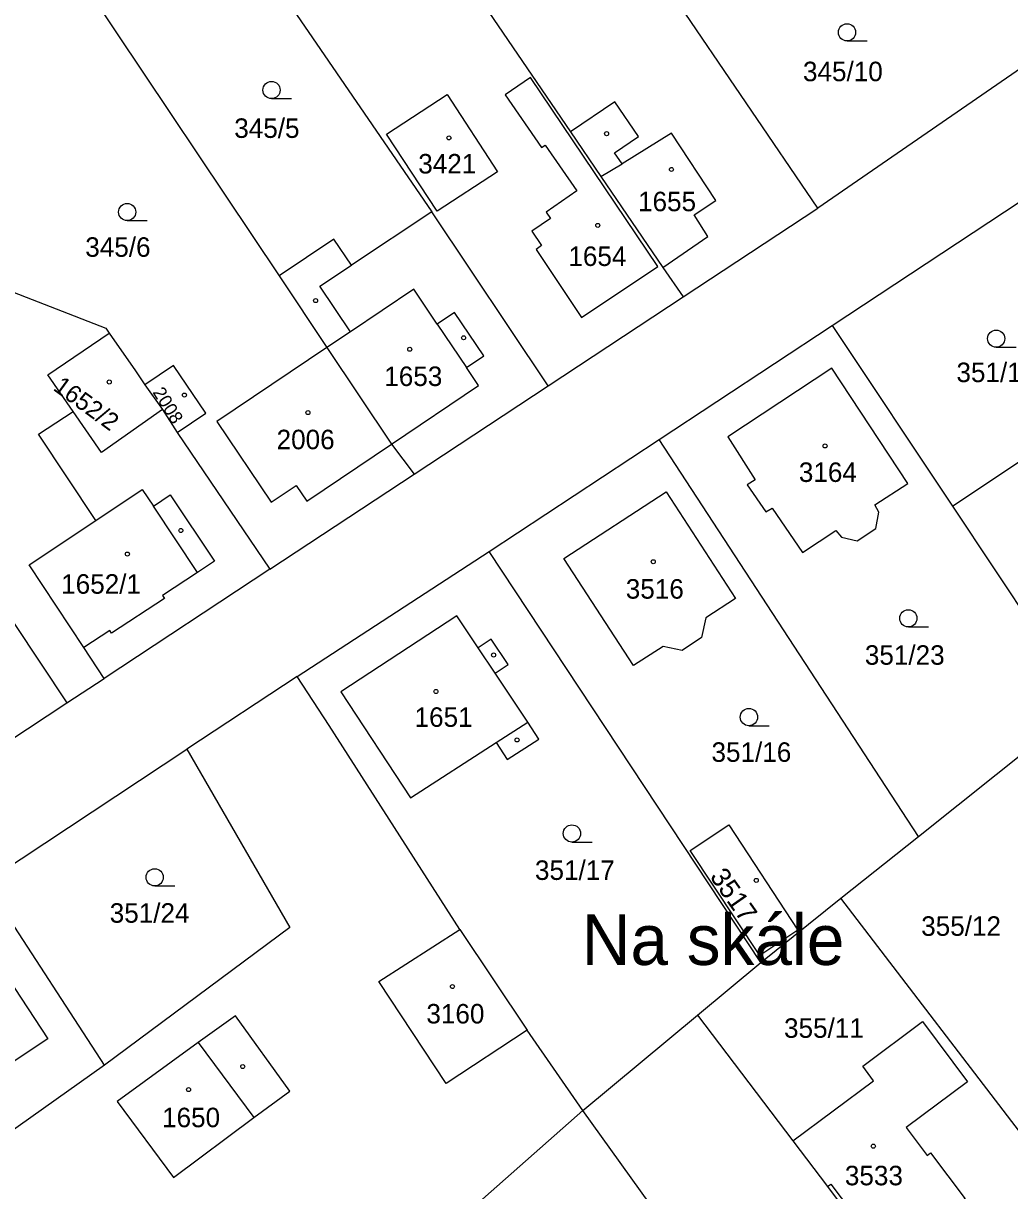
# Model space of a CAD drawing. Extents: x -679220 to -673243, y -1075091 to -1066557.
# Drawn here: x -676051.1 to -675965.1, y -1072744.7 to -1072643 of the extents above; entities that cross this region are included whole.
import ezdxf

# ---------------------------------------------------------------- set-up
doc = ezdxf.new("R2010")
doc.units = 0
for name, color, linetype in [('Hranice parcel', 7, 'Continuous'), ('Parcelní čísla', 7, 'Continuous'), ('Pop  PČ popisy', 7, 'Continuous'), ('Vnitřní kresba', 7, 'Continuous'), ('Značky budov', 7, 'Continuous'), ('Značky kultur', 7, 'Continuous')]:
    doc.layers.add(name, color=color, linetype=linetype)

msp = doc.modelspace()

# ---------------------------------------------------------------- linework, layer by layer
at = {"layer": 'Hranice parcel'}
for p, q in [((-675981.86, -1072659.13), (-676010.24, -1072617.35)), ((-676022.64, -1072624.21), (-676003.39, -1072652.48)), ((-676034.98, -1072630.97), (-676015.49, -1072659.43)), ((-675980.59, -1072669.35), (-675952.24, -1072650.63)), ((-676005.33, -1072674.6), (-676015.49, -1072659.43)), ((-675993.59, -1072666.86), (-675981.86, -1072659.13)), ((-675995.34, -1072664.29), (-675993.59, -1072666.86)), ((-676028.78, -1072665.03), (-676024.62, -1072671.27)), ((-676005.33, -1072674.6), (-675993.59, -1072666.86)), ((-675970.1, -1072685.1), (-675941.94, -1072666.18)), ((-675995.68, -1072679.29), (-675980.59, -1072669.35)), ((-675980.59, -1072669.35), (-675970.1, -1072685.1)), ((-676024.62, -1072671.27), (-676018.98, -1072679.69)), ((-676040.47, -1072674.52), (-676038.95, -1072676.67)), ((-676017.02, -1072682.3), (-676005.33, -1072674.6)), ((-676038.95, -1072676.67), (-676037.67, -1072678.66)), ((-676037.67, -1072678.66), (-676029.59, -1072690.58)), ((-676018.98, -1072679.69), (-676017.02, -1072682.3)), ((-676010.49, -1072689.05), (-675995.68, -1072679.29)), ((-675973.08, -1072713.88), (-675995.68, -1072679.29)), ((-676029.59, -1072690.58), (-676017.02, -1072682.3)), ((-675970.1, -1072685.1), (-675958.65, -1072702.36)), ((-676027.21, -1072699.92), (-676010.49, -1072689.05)), ((-675986.82, -1072724.85), (-676010.49, -1072689.05)), ((-676029.59, -1072690.58), (-676044.03, -1072700.1)), ((-676047.27, -1072702.23), (-676044.03, -1072700.1)), ((-676027.21, -1072699.92), (-676036.82, -1072706.26)), ((-675973.08, -1072713.88), (-675958.65, -1072702.36)), ((-676054.36, -1072717.88), (-676036.82, -1072706.26)), ((-675979.83, -1072719.25), (-675973.08, -1072713.88)), ((-676044, -1072733.79), (-676054.36, -1072717.88)), ((-675986.82, -1072724.85), (-675979.83, -1072719.25)), ((-675959.58, -1072745.75), (-675979.83, -1072719.25)), ((-676013.05, -1072721.99), (-676007.18, -1072730.74)), ((-675992.34, -1072729.44), (-675986.82, -1072724.85)), ((-676002.33, -1072737.75), (-675992.34, -1072729.44)), ((-675992.34, -1072729.44), (-675984.03, -1072740.39)), ((-676002.33, -1072737.75), (-676007.18, -1072730.74)), ((-676025.31, -1072758.05), (-676002.33, -1072737.75)), ((-675983.52, -1072763.87), (-676002.33, -1072737.75))]:
    msp.add_line(p, q, dxfattribs=at)
for points in [[(-676047.81, -1072636.81), (-676045.29, -1072640.31), (-676028.78, -1072665.03)], [(-675959.67, -1072638.48), (-675957.19, -1072642.13), (-675981.86, -1072659.13)], [(-676005.93, -1072653.85), (-676005.6, -1072653.62), (-676002.84, -1072657.62), (-676005.51, -1072659.46), (-676005.13, -1072660.01), (-676006.76, -1072661.13), (-676005.91, -1072662.37), (-676006.4, -1072662.71), (-676002.43, -1072668.64), (-675995.8, -1072664.21), (-676006.88, -1072647.74), (-676009.09, -1072649.26), (-676005.93, -1072653.85)], [(-676019.42, -1072652.66), (-676014.14, -1072649.22), (-676009.75, -1072655.96), (-676015.01, -1072659.38), (-676019.42, -1072652.66)], [(-675995.34, -1072664.29), (-675991.42, -1072661.6), (-675992.62, -1072659.7), (-675990.72, -1072658.45), (-675994.59, -1072652.59), (-675998.9, -1072655.27), (-675999.56, -1072654.29), (-675997.48, -1072652.89), (-675999.52, -1072649.87), (-676003.39, -1072652.48)], [(-676003.39, -1072652.48), (-676000.74, -1072656.37), (-675995.34, -1072664.29)], [(-676015.49, -1072659.43), (-676022.48, -1072664.1), (-676024, -1072661.83), (-676028.78, -1072665.03)], [(-676059.63, -1072663.84), (-676053.62, -1072665.79), (-676043.88, -1072669.58), (-676043.58, -1072670.01)], [(-676046.72, -1072676.84), (-676048.93, -1072673.66), (-676043.58, -1072670.01)], [(-676043.58, -1072670.01), (-676041.29, -1072673.31), (-676040.47, -1072674.52)], [(-676024.62, -1072671.27), (-676034.2, -1072677.7), (-676029.47, -1072684.75), (-676027.29, -1072683.29), (-676026.37, -1072684.65), (-676018.98, -1072679.69)], [(-676037.67, -1072678.66), (-676035.18, -1072676.98), (-676037.99, -1072672.84), (-676040.47, -1072674.52)], [(-675986.37, -1072685.58), (-675985.81, -1072685.27), (-675983.17, -1072689.12), (-675980.27, -1072687.2), (-675979.79, -1072687.8), (-675978.43, -1072688.11), (-675976.79, -1072687.03), (-675976.53, -1072685.62), (-675976.88, -1072684.97), (-675974, -1072683.11), (-675980.64, -1072673.07), (-675989.69, -1072679.06), (-675987.32, -1072682.8), (-675987.99, -1072683.22), (-675986.37, -1072685.58)], [(-676044.03, -1072700.1), (-676045.8, -1072697.42), (-676050.56, -1072690.2), (-676044.75, -1072686.33), (-676049.75, -1072678.81), (-676046.72, -1072676.84)], [(-676038.95, -1072676.67), (-676044.26, -1072680.4), (-676046.72, -1072676.84)], [(-676063.69, -1072677.69), (-676065.73, -1072682.78), (-676069.84, -1072697.55), (-676070.72, -1072708.91), (-676068.02, -1072710.69), (-676064.35, -1072713.49), (-676047.27, -1072702.23)], [(-676063.69, -1072677.69), (-676054.2, -1072691.87), (-676047.27, -1072702.23)], [(-675991.97, -1072696.53), (-675993.66, -1072697.66), (-675995.33, -1072697.32), (-675997.92, -1072698.97), (-676003.98, -1072689.65), (-675995.07, -1072683.85), (-675989.02, -1072693.14), (-675991.61, -1072694.83), (-675991.97, -1072696.53)], [(-676009.96, -1072699.65), (-676008.83, -1072698.9), (-676010.3, -1072696.69), (-676011.44, -1072697.44), (-676013.3, -1072694.65), (-676023.4, -1072701.26), (-676017.33, -1072710.5), (-676009.87, -1072705.68), (-676008.91, -1072707.17), (-676006.14, -1072705.39), (-676007.12, -1072703.91), (-676009.96, -1072699.65)], [(-676013.05, -1072721.99), (-676024.41, -1072704.2), (-676027.21, -1072699.92)], [(-676036.82, -1072706.26), (-676027.86, -1072721.81), (-676044, -1072733.79)], [(-675983.58, -1072722.05), (-675986.91, -1072724.25), (-675992.97, -1072715.09), (-675989.59, -1072712.86), (-675983.58, -1072722.05)], [(-676064.49, -1072730.8), (-676060.5, -1072728.22), (-676061.9, -1072726.09), (-676055.32, -1072721.8), (-676048.93, -1072731.5), (-676059.44, -1072738.47), (-676064.49, -1072730.8)], [(-676007.18, -1072730.74), (-676014.22, -1072735.39), (-676020.08, -1072726.51), (-676013.05, -1072721.99)], [(-676037.98, -1072743.58), (-676030.97, -1072738.37), (-676027.86, -1072736.08), (-676032.59, -1072729.5), (-676035.82, -1072731.84), (-676042.88, -1072736.97), (-676037.98, -1072743.58)], [(-675984.03, -1072740.39), (-675977, -1072735.16), (-675977.92, -1072733.88), (-675972.72, -1072730.01), (-675968.82, -1072735.26), (-675974.14, -1072739.24), (-675972.33, -1072741.67), (-675972.02, -1072741.44), (-675969.01, -1072745.44), (-675971.38, -1072747.24), (-675970.83, -1072748.03), (-675973.22, -1072749.79), (-675973.82, -1072749), (-675976.2, -1072750.8)], [(-676044, -1072733.79), (-676064.37, -1072748.26), (-676068.95, -1072743.82)], [(-675984.03, -1072740.39), (-675981, -1072744.38), (-675979.21, -1072746.79), (-675976.2, -1072750.8)]]:
    msp.add_lwpolyline(points, dxfattribs=at)
at = {"layer": 'Vnitřní kresba'}
for p, q in [((-676000.74, -1072656.37), (-675998.9, -1072655.27)), ((-676025.22, -1072665.93), (-676022.48, -1072664.1)), ((-676022.56, -1072669.89), (-676025.22, -1072665.93)), ((-676017.03, -1072666.18), (-676022.56, -1072669.89)), ((-676015, -1072669.22), (-676017.03, -1072666.18)), ((-676013.5, -1072668.21), (-676015, -1072669.22)), ((-676010.95, -1072672), (-676013.5, -1072668.21)), ((-676022.56, -1072669.89), (-676024.62, -1072671.27)), ((-676015, -1072669.22), (-676012.46, -1072673.01)), ((-676012.46, -1072673.01), (-676010.95, -1072672)), ((-676011.41, -1072674.57), (-676012.46, -1072673.01)), ((-676018.98, -1072679.69), (-676011.41, -1072674.57)), ((-676044.75, -1072686.33), (-676040.71, -1072683.64)), ((-676040.71, -1072683.64), (-676039.74, -1072685.1)), ((-676039.74, -1072685.1), (-676038.26, -1072684.11)), ((-676038.26, -1072684.11), (-676034.42, -1072689.88)), ((-676035.9, -1072690.86), (-676039.74, -1072685.1)), ((-676034.42, -1072689.88), (-676035.9, -1072690.86)), ((-676035.9, -1072690.86), (-676038.93, -1072692.88)), ((-676038.76, -1072693.14), (-676043.38, -1072696.16)), ((-676038.93, -1072692.88), (-676038.76, -1072693.14)), ((-676043.54, -1072695.92), (-676045.8, -1072697.42)), ((-676043.38, -1072696.16), (-676043.54, -1072695.92)), ((-676009.96, -1072699.65), (-676011.44, -1072697.44)), ((-676009.87, -1072705.68), (-676007.12, -1072703.91)), ((-676035.82, -1072731.84), (-676030.97, -1072738.37)), ((-675981, -1072744.38), (-675980.7, -1072744.16)), ((-675980.7, -1072744.16), (-675978.9, -1072746.56))]:
    msp.add_line(p, q, dxfattribs=at)
at = {"layer": 'Značky budov'}
for centre in [(-676000.25, -1072652.63), (-676013.99, -1072653), (-675994.6, -1072655.75), (-676001.02, -1072660.62), (-676025.6, -1072667.18), (-676012.71, -1072670.42), (-676017.4, -1072671.42), (-676043.58, -1072674.27), (-676037.03, -1072675.41), (-676026.27, -1072676.94), (-675981.22, -1072679.84), (-676037.34, -1072687.21), (-676042, -1072689.26), (-675996.18, -1072689.93), (-676010.09, -1072698.06), (-676015.12, -1072701.24), (-676008.05, -1072705.46), (-675987.21, -1072717.7), (-676013.68, -1072726.95), (-676031.95, -1072733.92), (-676036.67, -1072735.93), (-675977.01, -1072740.86)]:
    msp.add_circle(centre, 0.175, dxfattribs=at)
at = {"layer": 'Značky kultur'}
for p, q in [((-675979.3, -1072644.55), (-675977.55, -1072644.55)), ((-676029.44, -1072649.58), (-676027.69, -1072649.58)), ((-676042.02, -1072660.21), (-676040.27, -1072660.21)), ((-675966.31, -1072671.24), (-675964.56, -1072671.24)), ((-675973.96, -1072695.61), (-675972.21, -1072695.61)), ((-675987.85, -1072704.22), (-675986.1, -1072704.22)), ((-676003.27, -1072714.36), (-676001.52, -1072714.36)), ((-676039.62, -1072718.18), (-676037.87, -1072718.18))]:
    msp.add_line(p, q, dxfattribs=at)
for centre in [(-675979.3, -1072643.8), (-676029.44, -1072648.83), (-676042.02, -1072659.46), (-675966.31, -1072670.49), (-675973.96, -1072694.86), (-675987.85, -1072703.47), (-676003.27, -1072713.61), (-676039.62, -1072717.43)]:
    msp.add_circle(centre, 0.75, dxfattribs=at)

# ---------------------------------------------------------------- texts
at = {"layer": 'Parcelní čísla'}
for s, p in [('345/10', (-675983.14, -1072648.06)), ('345/5', (-676032.69, -1072653)), ('3421', (-676016.66, -1072656.1)), ('1655', (-675997.51, -1072659.39)), ('345/6', (-676045.67, -1072663.36)), ('1654', (-676003.58, -1072664.16)), ('1653', (-676019.62, -1072674.62)), ('351/14', (-675969.77, -1072674.28)), ('2006', (-676029, -1072680.13)), ('3164', (-675983.5, -1072682.98)), ('1652/1', (-676047.77, -1072692.72)), ('3516', (-675998.58, -1072693.15)), ('351/23', (-675977.75, -1072698.91)), ('1651', (-676016.98, -1072704.32)), ('351/16', (-675991.11, -1072707.37)), ('351/17', (-676006.49, -1072717.66)), ('351/24', (-676043.54, -1072721.39)), ('355/12', (-675972.84, -1072722.53)), ('3160', (-676015.95, -1072730.17)), ('355/11', (-675984.79, -1072731.42)), ('1650', (-676038.98, -1072739.21)), ('3533', (-675979.49, -1072744.27))]:
    msp.add_text(s, height=1.7, dxfattribs=at).set_placement(p)
for s, height, rotation, p in [('1652/2', 1.535, 324, (-676048.55, -1072674.92)), ('2008', 1.14, 302, (-676039.84, -1072675.16)), ('3517', 1.7, 305, (-675991.31, -1072717.38))]:
    msp.add_text(s, height=height, rotation=rotation, dxfattribs=at).set_placement(p)
at = {"layer": 'Pop  PČ popisy'}
msp.add_text('Na skále', height=4.4, dxfattribs=at).set_placement((-676002.42, -1072725.07))

doc.saveas('drawing.dxf')
